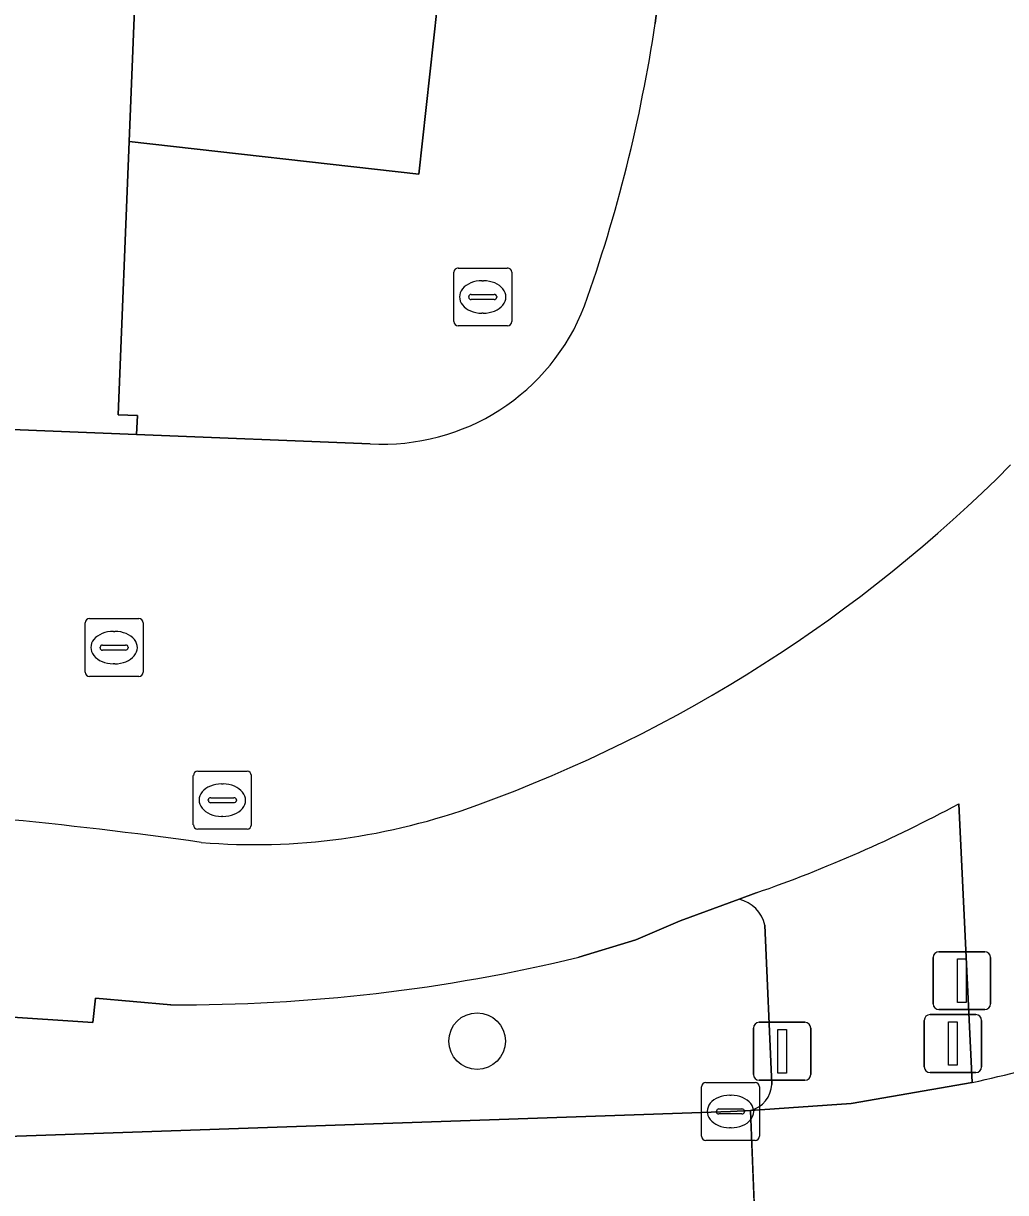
# Model space of a CAD drawing. Extents: x 160888 to 161385, y 386490 to 386908.
# Drawn here: x 161310.53 to 161327.48, y 386506.35 to 386526.54 of the extents above; entities that cross this region are included whole.
import ezdxf

# ---------------------------------------------------------------- set-up
doc = ezdxf.new("R2010")
doc.units = 0
for name, color, linetype in [('IMGEO_Berm_groen', 7, 'Continuous'), ('IMGEO_Boom', 7, 'Continuous'), ('IMGEO_Drukknoppaal', 7, 'Continuous'), ('IMGEO_Fietspad_gesloten', 7, 'Continuous'), ('IMGEO_Groenvoorziening', 7, 'Continuous'), ('IMGEO_Haag', 7, 'Continuous'), ('IMGEO_Kolk', 7, 'Continuous'), ('IMGEO_Pand', 7, 'Continuous'), ('IMGEO_Rijbaan_lokaal_open', 7, 'Continuous'), ('IMGEO_Rijbaan_regionaal_gesloten', 7, 'Continuous'), ('IMGEO_Rioolput', 7, 'Continuous'), ('IMGEO_Verkeersregelinstallatiepaal', 7, 'Continuous'), ('IMGEO_Voetgangersgebied_open', 7, 'Continuous'), ('IMGEO_Voetpad_open', 7, 'Continuous')]:
    doc.layers.add(name, color=color, linetype=linetype)

msp = doc.modelspace()

# ---------------------------------------------------------------- linework, layer by layer
at = {"layer": 'IMGEO_Berm_groen'}
for points in [[(161313.071, 386509.592), (161311.776, 386509.705), (161311.73, 386509.285), (161306.097, 386509.668), (161267.164, 386511.376), (161259.697, 386511.429), (161237.753, 386511.488), (161222.805, 386511.284), (161215.758, 386511.159), (161215.734, 386511.569), (161167.964, 386510.348), (161127.225, 386509.29)], [(161322.885, 386511.414), (161321.867, 386511.042), (161321.098, 386510.716), (161320.114, 386510.413)], [(161323.449, 386508.219), (161323.325, 386510.967)], [(161133.563, 386501.204), (161154.024, 386501.918), (161175.497, 386502.675), (161194.971, 386503.319), (161214.429, 386503.969), (161233.906, 386504.66), (161254.372, 386505.373), (161273.833, 386506.048), (161292.306, 386506.7), (161322.733, 386507.751)], [(161322.733, 386507.751), (161323.08, 386507.769)]]:
    msp.add_lwpolyline(points, dxfattribs=at)
for centre, radius, start, end in [((161322.743, 386510.834), 0.597, 12.8412, 76.2545), ((161313.204, 386539.07), 29.479, 269.7414, 283.5565), ((161322.951, 386508.251), 0.499, 284.9892, 356.3073)]:
    msp.add_arc(centre, radius, start, end, dxfattribs=at)
at = {"layer": 'IMGEO_Boom'}
msp.add_circle((161318.36, 386508.965), 0.489, dxfattribs=at)
at = {"layer": 'IMGEO_Drukknoppaal'}
for p, q in [((161326.331, 386510.509), (161327.121, 386510.509)), ((161327.121, 386510.509), (161326.331, 386510.509)), ((161326.231, 386509.609), (161326.231, 386510.409)), ((161326.231, 386510.409), (161326.231, 386509.609)), ((161327.221, 386510.409), (161327.221, 386509.609)), ((161327.221, 386509.609), (161327.221, 386510.409)), ((161327.121, 386509.509), (161326.331, 386509.509)), ((161326.331, 386509.509), (161327.121, 386509.509))]:
    msp.add_line(p, q, dxfattribs=at)
msp.add_lwpolyline([(161326.651, 386510.384), (161326.801, 386510.384), (161326.801, 386509.634), (161326.651, 386509.634), (161326.651, 386510.384)], dxfattribs=at)
for centre, start, end in [((161326.331, 386510.409), 90, 180), ((161326.331, 386510.409), 90, 180), ((161327.121, 386510.409), 0, 90), ((161327.121, 386510.409), 360, 90), ((161326.331, 386509.609), 180, 270), ((161326.331, 386509.609), 180, 270), ((161327.121, 386509.609), 270, 0), ((161327.121, 386509.609), 270, 0)]:
    msp.add_arc(centre, 0.1, start, end, dxfattribs=at)
at = {"layer": 'IMGEO_Fietspad_gesloten'}
for points in [[(161326.672, 386513.061), (161326.905, 386508.251)], [(161106.833, 386506.491), (161109.839, 386506.955), (161116.836, 386508.035), (161123.035, 386508.931), (161127.225, 386509.29), (161167.964, 386510.348), (161215.734, 386511.569), (161215.758, 386511.159), (161222.805, 386511.284), (161237.753, 386511.488), (161259.697, 386511.429), (161267.164, 386511.376), (161306.097, 386509.668), (161311.73, 386509.285), (161311.776, 386509.705), (161313.071, 386509.592)], [(161320.114, 386510.413), (161321.098, 386510.716), (161321.867, 386511.042), (161322.885, 386511.414), (161323.176, 386511.523)]]:
    msp.add_lwpolyline(points, dxfattribs=at)
for centre, radius, start, end in [((161309.814, 386536.598), 25.06, 289.9669, 315.1084), ((161302.973, 386437.113), 76.029, 81.96498, 87.30019), ((161314.517, 386523.512), 11.154, 265.2818, 290.211), ((161315.158, 386534.49), 24.326, 289.2437, 298.2487), ((161313.204, 386539.07), 29.479, 269.7414, 283.5565), ((161321.38, 386533.189), 25.543, 282.4931, 290.661)]:
    msp.add_arc(centre, radius, start, end, dxfattribs=at)
at = {"layer": 'IMGEO_Groenvoorziening'}
for points in [[(161321.433, 386526.535), (161321.562, 386527.568), (161321.654, 386528.306), (161327.396, 386578.603), (161327.031, 386579.8), (161326.49, 386580.26)], [(161323.806, 386579.034), (161323.426, 386577.019), (161317.796, 386527.965), (161317.353, 386523.931), (161312.357, 386524.496), (161312.167, 386519.777), (161312.496, 386519.763), (161312.482, 386519.44), (161316.515, 386519.279)]]:
    msp.add_lwpolyline(points, dxfattribs=at)
for centre, radius, start, end in [((161295.724, 386530.367), 25.993, 340.4271, 351.5225), ((161316.74, 386522.995), 3.723, 266.5367, 338.965)]:
    msp.add_arc(centre, radius, start, end, dxfattribs=at)
at = {"layer": 'IMGEO_Haag'}
for points in [[(161321.433, 386526.535), (161321.562, 386527.568), (161321.654, 386528.306), (161327.396, 386578.603), (161327.031, 386579.8), (161326.49, 386580.26)], [(161323.806, 386579.034), (161323.426, 386577.019), (161317.796, 386527.965), (161317.353, 386523.931), (161312.357, 386524.496), (161312.167, 386519.777), (161312.496, 386519.763), (161312.482, 386519.44), (161316.515, 386519.279)]]:
    msp.add_lwpolyline(points, dxfattribs=at)
for centre, radius, start, end in [((161295.724, 386530.367), 25.993, 340.4271, 351.5225), ((161316.74, 386522.995), 3.723, 266.5367, 338.965)]:
    msp.add_arc(centre, radius, start, end, dxfattribs=at)
at = {"layer": 'IMGEO_Kolk'}
for p, q in [((161311.594, 386515.333), (161311.594, 386516.185)), ((161311.669, 386516.259), (161312.521, 386516.259)), ((161312.595, 386516.185), (161312.595, 386515.333)), ((161312.082, 386516.039), (161312.107, 386516.039)), ((161311.853, 386515.753), (161311.853, 386515.765)), ((161312.291, 386515.716), (161311.893, 386515.716)), ((161311.896, 386515.802), (161312.294, 386515.802)), ((161312.337, 386515.765), (161312.337, 386515.753)), ((161312.105, 386515.479), (161312.08, 386515.479)), ((161312.521, 386515.259), (161311.669, 386515.259)), ((161322.307, 386508.251), (161323.159, 386508.251)), ((161322.232, 386507.325), (161322.232, 386508.177)), ((161322.72, 386508.031), (161322.745, 386508.031)), ((161323.233, 386508.177), (161323.233, 386507.325)), ((161322.491, 386507.745), (161322.491, 386507.757)), ((161322.929, 386507.708), (161322.531, 386507.708)), ((161322.534, 386507.794), (161322.932, 386507.794)), ((161322.975, 386507.757), (161322.975, 386507.745)), ((161322.743, 386507.471), (161322.718, 386507.471)), ((161323.159, 386507.251), (161322.307, 386507.251))]:
    msp.add_line(p, q, dxfattribs=at)
for points in [[(161311.594, 386515.333), (161311.594, 386516.185)], [(161311.669, 386516.259), (161312.521, 386516.259)], [(161312.595, 386516.185), (161312.595, 386515.333)], [(161312.521, 386515.259), (161311.669, 386515.259)], [(161322.307, 386508.251), (161323.159, 386508.251)], [(161322.232, 386507.325), (161322.232, 386508.177)], [(161323.233, 386508.177), (161323.233, 386507.325)], [(161323.159, 386507.251), (161322.307, 386507.251)]]:
    msp.add_lwpolyline(points, dxfattribs=at)
for centre, radius, start, end in [((161311.671, 386516.183), 0.0765, 91.552, 178.448), ((161311.671, 386516.183), 0.0765, 91.552, 178.448), ((161312.519, 386516.183), 0.0765, 1.552, 88.448), ((161312.519, 386516.183), 0.0765, 1.552, 88.448), ((161311.893, 386515.762), 0.0403, 85.8775, 175.7526), ((161311.89, 386515.752), 0.0366, 178.938, 274.7102), ((161312.294, 386515.759), 0.043, 264.8664, 352.4533), ((161312.298, 386515.764), 0.0386, 1.7309, 96.639), ((161311.671, 386515.335), 0.0765, 181.552, 268.448), ((161311.671, 386515.335), 0.0765, 181.552, 268.448), ((161312.519, 386515.335), 0.0765, 271.552, 358.448), ((161312.519, 386515.335), 0.0765, 271.552, 358.448), ((161322.309, 386508.175), 0.0765, 91.552, 178.448), ((161322.309, 386508.175), 0.0765, 91.552, 178.448), ((161323.157, 386508.175), 0.0765, 1.552, 88.448), ((161323.157, 386508.175), 0.0765, 1.552, 88.448), ((161322.531, 386507.754), 0.0403, 85.8775, 175.7526), ((161322.528, 386507.744), 0.0366, 178.938, 274.7102), ((161322.932, 386507.751), 0.043, 264.8664, 352.4533), ((161322.936, 386507.756), 0.0386, 1.7309, 96.639), ((161322.309, 386507.327), 0.0765, 181.552, 268.448), ((161322.309, 386507.327), 0.0765, 181.552, 268.448), ((161323.157, 386507.327), 0.0765, 271.552, 358.448), ((161323.157, 386507.327), 0.0765, 271.552, 358.448)]:
    msp.add_arc(centre, radius, start, end, dxfattribs=at)
for centre, major_axis, ratio, start_param, end_param in [((161312.081, 386515.759), (-0.387, 0.002), 0.722429, 4.712389, 7.853982), ((161312.106, 386515.759), (-0.39, 0.002), 0.717154, 1.570796, 4.712389), ((161322.719, 386507.751), (-0.387, 0.002), 0.722429, 4.712389, 7.853982), ((161322.744, 386507.751), (-0.39, 0.002), 0.717154, 1.570796, 4.712389)]:
    msp.add_ellipse(centre, major_axis=major_axis, ratio=ratio, start_param=start_param, end_param=end_param, dxfattribs=at)
at = {"layer": 'IMGEO_Pand'}
msp.add_lwpolyline([(161267.527, 386554.088), (161266.93, 386538.864), (161266.24, 386521.293), (161312.482, 386519.44), (161312.496, 386519.763), (161312.167, 386519.777), (161312.357, 386524.496), (161314.673, 386582.068), (161268.731, 386583.909), (161268.72, 386583.63), (161267.603, 386555.978)], close=True, dxfattribs=at)
at = {"layer": 'IMGEO_Rijbaan_lokaal_open'}
msp.add_lwpolyline([(161326.49, 386580.26), (161327.029, 386580.654), (161327.059, 386581.555), (161314.673, 386582.068), (161312.357, 386524.496), (161317.353, 386523.931), (161317.796, 386527.965), (161323.426, 386577.019), (161323.806, 386579.034)], dxfattribs=at)
at = {"layer": 'IMGEO_Rijbaan_regionaal_gesloten'}
for points in [[(161326.905, 386508.251), (161324.818, 386507.891), (161323.08, 386507.769), (161323.284, 386502.509)], [(161083.554, 386494.25), (161197.468, 386498.064), (161264.673, 386500.448), (161323.284, 386502.509), (161323.08, 386507.769), (161322.733, 386507.751), (161292.306, 386506.7), (161273.833, 386506.048), (161254.372, 386505.373), (161233.906, 386504.66), (161214.429, 386503.969), (161194.971, 386503.319), (161175.497, 386502.675), (161154.024, 386501.918), (161133.563, 386501.204)]]:
    msp.add_lwpolyline(points, dxfattribs=at)
msp.add_arc((161321.38, 386533.189), 25.543, 282.4931, 290.661, dxfattribs=at)
at = {"layer": 'IMGEO_Rioolput'}
for p, q in [((161317.956, 386521.386), (161317.956, 386522.238)), ((161318.031, 386522.312), (161318.883, 386522.312)), ((161318.957, 386522.238), (161318.957, 386521.386)), ((161318.444, 386522.092), (161318.469, 386522.092)), ((161318.215, 386521.806), (161318.215, 386521.818)), ((161318.653, 386521.769), (161318.255, 386521.769)), ((161318.258, 386521.855), (161318.656, 386521.855)), ((161318.699, 386521.818), (161318.699, 386521.806)), ((161318.467, 386521.532), (161318.442, 386521.532)), ((161318.883, 386521.312), (161318.031, 386521.312)), ((161313.462, 386512.699), (161313.462, 386513.551)), ((161313.537, 386513.625), (161314.389, 386513.625)), ((161314.463, 386513.551), (161314.463, 386512.699)), ((161313.95, 386513.405), (161313.975, 386513.405)), ((161313.721, 386513.119), (161313.721, 386513.131)), ((161314.159, 386513.082), (161313.761, 386513.082)), ((161313.764, 386513.168), (161314.162, 386513.168)), ((161314.205, 386513.131), (161314.205, 386513.119)), ((161313.973, 386512.845), (161313.948, 386512.845)), ((161314.389, 386512.625), (161313.537, 386512.625))]:
    msp.add_line(p, q, dxfattribs=at)
for points in [[(161317.956, 386521.386), (161317.956, 386522.238)], [(161318.031, 386522.312), (161318.883, 386522.312)], [(161318.957, 386522.238), (161318.957, 386521.386)], [(161318.883, 386521.312), (161318.031, 386521.312)], [(161313.462, 386512.699), (161313.462, 386513.551)], [(161313.537, 386513.625), (161314.389, 386513.625)], [(161314.463, 386513.551), (161314.463, 386512.699)], [(161314.389, 386512.625), (161313.537, 386512.625)]]:
    msp.add_lwpolyline(points, dxfattribs=at)
for centre, radius, start, end in [((161318.033, 386522.236), 0.0765, 91.552, 178.448), ((161318.033, 386522.236), 0.0765, 91.552, 178.448), ((161318.881, 386522.236), 0.0765, 1.552, 88.448), ((161318.881, 386522.236), 0.0765, 1.552, 88.448), ((161318.255, 386521.815), 0.0403, 85.8775, 175.7526), ((161318.252, 386521.805), 0.0366, 178.938, 274.7102), ((161318.656, 386521.812), 0.043, 264.8664, 352.4533), ((161318.66, 386521.817), 0.0386, 1.7309, 96.639), ((161318.033, 386521.388), 0.0765, 181.552, 268.448), ((161318.033, 386521.388), 0.0765, 181.552, 268.448), ((161318.881, 386521.388), 0.0765, 271.552, 358.448), ((161318.881, 386521.388), 0.0765, 271.552, 358.448), ((161313.539, 386513.549), 0.0765, 91.552, 178.448), ((161313.539, 386513.549), 0.0765, 91.552, 178.448), ((161314.387, 386513.549), 0.0765, 1.552, 88.448), ((161314.387, 386513.549), 0.0765, 1.552, 88.448), ((161313.761, 386513.128), 0.0403, 85.8775, 175.7526), ((161313.758, 386513.118), 0.0366, 178.938, 274.7102), ((161314.162, 386513.125), 0.043, 264.8664, 352.4533), ((161314.166, 386513.13), 0.0386, 1.7309, 96.639), ((161313.539, 386512.701), 0.0765, 181.552, 268.448), ((161313.539, 386512.701), 0.0765, 181.552, 268.448), ((161314.387, 386512.701), 0.0765, 271.552, 358.448), ((161314.387, 386512.701), 0.0765, 271.552, 358.448)]:
    msp.add_arc(centre, radius, start, end, dxfattribs=at)
for centre, major_axis, ratio, start_param, end_param in [((161318.443, 386521.812), (-0.387, 0.002), 0.722429, 4.712389, 7.853982), ((161318.468, 386521.812), (-0.39, 0.002), 0.717154, 1.570796, 4.712389), ((161313.949, 386513.125), (-0.387, 0.002), 0.722429, 4.712389, 7.853982), ((161313.974, 386513.125), (-0.39, 0.002), 0.717154, 1.570796, 4.712389)]:
    msp.add_ellipse(centre, major_axis=major_axis, ratio=ratio, start_param=start_param, end_param=end_param, dxfattribs=at)
at = {"layer": 'IMGEO_Verkeersregelinstallatiepaal'}
for p, q in [((161323.228, 386509.29), (161324.018, 386509.29)), ((161324.018, 386509.29), (161323.228, 386509.29)), ((161326.077, 386508.523), (161326.077, 386509.323)), ((161326.077, 386509.323), (161326.077, 386508.523)), ((161326.177, 386509.423), (161326.967, 386509.423)), ((161326.967, 386509.423), (161326.177, 386509.423)), ((161327.067, 386509.323), (161327.067, 386508.523)), ((161327.067, 386508.523), (161327.067, 386509.323)), ((161323.128, 386508.39), (161323.128, 386509.19)), ((161323.128, 386509.19), (161323.128, 386508.39)), ((161324.118, 386509.19), (161324.118, 386508.39)), ((161324.118, 386508.39), (161324.118, 386509.19)), ((161324.018, 386508.29), (161323.228, 386508.29)), ((161323.228, 386508.29), (161324.018, 386508.29)), ((161326.967, 386508.423), (161326.177, 386508.423)), ((161326.177, 386508.423), (161326.967, 386508.423))]:
    msp.add_line(p, q, dxfattribs=at)
for points in [[(161326.497, 386509.298), (161326.647, 386509.298), (161326.647, 386508.548), (161326.497, 386508.548), (161326.497, 386509.298)], [(161323.548, 386509.165), (161323.698, 386509.165), (161323.698, 386508.415), (161323.548, 386508.415), (161323.548, 386509.165)]]:
    msp.add_lwpolyline(points, dxfattribs=at)
for centre, start, end in [((161323.228, 386509.19), 90, 180), ((161323.228, 386509.19), 90, 180), ((161324.018, 386509.19), 0, 90), ((161324.018, 386509.19), 360, 90), ((161326.177, 386509.323), 90, 180), ((161326.177, 386509.323), 90, 180), ((161326.967, 386509.323), 0, 90), ((161326.967, 386509.323), 360, 90), ((161326.177, 386508.523), 180, 270), ((161326.177, 386508.523), 180, 270), ((161326.967, 386508.523), 270, 0), ((161326.967, 386508.523), 270, 0), ((161323.228, 386508.39), 180, 270), ((161323.228, 386508.39), 180, 270), ((161324.018, 386508.39), 270, 0), ((161324.018, 386508.39), 270, 0)]:
    msp.add_arc(centre, 0.1, start, end, dxfattribs=at)
at = {"layer": 'IMGEO_Voetgangersgebied_open'}
for points in [[(161316.515, 386519.279), (161312.482, 386519.44), (161266.24, 386521.293), (161266.93, 386538.864)], [(161331.565, 386526.069), (161331.688, 386526.455), (161329.667, 386526.652), (161327.56, 386526.902), (161327.621, 386527.642), (161321.654, 386528.306), (161321.562, 386527.568), (161321.433, 386526.535)]]:
    msp.add_lwpolyline(points, dxfattribs=at)
for centre, radius, start, end in [((161295.724, 386530.367), 25.993, 340.4271, 351.5225), ((161316.74, 386522.995), 3.723, 266.5367, 338.965), ((161309.814, 386536.598), 25.06, 289.9669, 315.1084), ((161302.973, 386437.113), 76.029, 81.96498, 87.30019), ((161314.517, 386523.512), 11.154, 265.2818, 290.211)]:
    msp.add_arc(centre, radius, start, end, dxfattribs=at)
at = {"layer": 'IMGEO_Voetpad_open'}
for points in [[(161323.08, 386507.769), (161324.818, 386507.891), (161326.905, 386508.251), (161326.672, 386513.061)], [(161323.176, 386511.523), (161322.885, 386511.414)], [(161323.325, 386510.967), (161323.449, 386508.219)]]:
    msp.add_lwpolyline(points, dxfattribs=at)
for centre, radius, start, end in [((161315.158, 386534.49), 24.326, 289.2437, 298.2487), ((161322.743, 386510.834), 0.597, 12.8412, 76.2545), ((161322.951, 386508.251), 0.499, 284.9892, 356.3073)]:
    msp.add_arc(centre, radius, start, end, dxfattribs=at)

doc.saveas('drawing.dxf')
